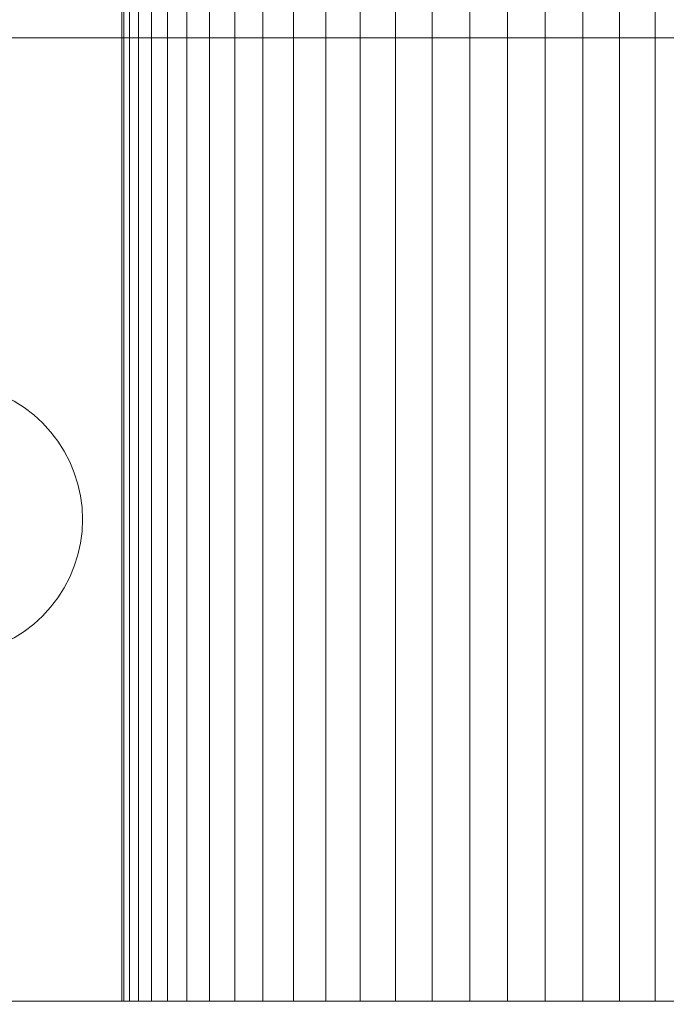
# Model space of a CAD drawing. Header units: inches. Extents: x -412 to -304, y -62 to 18.
# Tile 482 of 656: x -354.389 to -353.97, y -20.077 to -19.439. Entities that reach past the tile are written whole.
import ezdxf

# ---------------------------------------------------------------- set-up
doc = ezdxf.new("R2010")
doc.units = ezdxf.units.IN
doc.header["$LTSCALE"] = 32
doc.header["$MEASUREMENT"] = 0
for name, color, linetype, lineweight in [('Black', 7, 'Continuous', 18), ('Drawing', 7, 'Continuous', 18), ('Metal_Steel', 7, 'Continuous', 5), ('None', 7, 'Continuous', 18), ('SolidLine', 7, 'Continuous', 15), ('Wood_1-H', 7, 'Continuous', 13)]:
    doc.layers.add(name, color=color, linetype=linetype, lineweight=lineweight)

# ---------------------------------------------------------------- blocks, each defined once
blk = doc.blocks.new('Group-20')
at = {"layer": 'Black'}
for points in [[(-34.54794, 16.53613, 28.9791), (34.54794, 16.53613, 28.9791), (34.54794, -16.53613, 28.9791), (-34.54794, -16.53613, 28.9791)], [(-34.54794, 16.53613, 27.70079), (34.54794, 16.53613, 27.70079), (34.54794, -16.53613, 27.70079), (-34.54794, -16.53613, 27.70079)]]:
    blk.add_3dface(points, dxfattribs=at)
at = {"layer": 'Wood_1-H'}
for points in [[(-35.96494, 17.95313, 28.99879), (35.96494, 17.95313, 28.99879), (35.96494, -17.95313, 28.99879), (-35.96494, -17.95313, 28.99879)], [(-35.96494, 17.95313, 28.9791), (35.96494, 17.95313, 28.9791), (35.96494, -17.95313, 28.9791), (-35.96494, -17.95313, 28.9791)]]:
    blk.add_3dface(points, dxfattribs=at)
blk = doc.blocks.new('MpHtAdjTrough-1095 (3D)')
at = {"layer": 'Black'}
for points in [[(-17.3622, 7.15669, -4.03907), (17.3622, 7.15669, -4.03907), (17.3622, 2.59974, -4.03907), (-17.3622, 2.59974, -4.03907)], [(17.3622, 7.15669, -3.97923), (-17.3622, 7.15669, -3.97923), (-17.3622, 2.61996, -3.97923), (17.3622, 2.61996, -3.97923)]]:
    blk.add_3dface(points, dxfattribs=at)
blk = doc.blocks.new('MP-Hardwire (3D)')
at = {"layer": 'Black'}
for points, invisible_edges in [([(5.42778, 0.82644, -1.496), (5.42778, -0.47242, -1.496), (4.12724, -0.47242, -1.496), (4.12724, 0.51184, -1.496)], 10), ([(5.42778, -0.47242, -1.496), (5.42778, 0.82644, -1.496), (5.42778, 0.76766, -0.07874), (5.42778, -0.76778, -0.07874)], 10), ([(5.42778, 0.76766), (-6.89244, -0.27599), (-6.88472, -0.27565)], 9), ([(-6.79748, 0.34873), (-6.89244, -0.27599), (5.42778, 0.76766)], 11), ([(-6.88472, -0.27565), (5.66357, 0.31982), (5.66, 0.32668), (5.42778, 0.76766)], 13), ([(5.42778, 0.76766, -0.07874), (5.66772, -0.31342, -0.07874), (5.66357, -0.31994, -0.07874)], 9), ([(5.67765, -0.3016, -0.07874), (5.42778, 0.76766, -0.07874), (5.65305, 0.34873, -0.07874), (5.65472, 0.34119, -0.07874)], 11), ([(5.42778, 0.76766, -0.07874), (5.65704, -0.33394, -0.07874), (5.65472, -0.34131, -0.07874)], 9), ([(5.66357, -0.31994, -0.07874), (5.66, -0.3268, -0.07874), (5.42778, 0.76766, -0.07874)], 10), ([(5.42778, -0.76778, -0.07874), (5.42778, 0.76766, -0.07874), (5.65305, -0.34885, -0.07874), (5.65204, -0.35651, -0.07874)], 10), ([(5.66, -0.3268, -0.07874), (5.65704, -0.33394, -0.07874), (5.42778, 0.76766, -0.07874)], 10), ([(5.65472, -0.34131, -0.07874), (5.65305, -0.34885, -0.07874), (5.42778, 0.76766, -0.07874)], 10), ([(5.42778, 0.76766, -0.07874), (5.67765, -0.3016, -0.07874), (5.67243, -0.30729, -0.07874)], 9), ([(5.67243, -0.30729, -0.07874), (5.66772, -0.31342, -0.07874), (5.42778, 0.76766, -0.07874)], 10), ([(5.8915, -0.40986), (6.05278, 0.76766), (5.9161, 0.457), (5.91443, 0.44945)], 11), ([(6.05278, 0.76766), (5.8915, -0.40986), (5.89673, -0.41556)], 9), ([(5.89673, -0.41556), (5.90143, -0.42169), (6.05278, 0.76766)], 10), ([(6.05278, 0.76766), (5.90143, -0.42169), (5.90558, -0.42821)], 9), ([(5.90558, -0.42821), (5.90915, -0.43506), (6.05278, 0.76766)], 10), ([(5.90915, -0.43506), (5.91211, -0.4422), (6.05278, 0.76766)], 10), ([(6.05278, 0.76766), (5.91211, -0.4422), (5.91443, -0.44957)], 9), ([(5.91443, -0.44957), (5.9161, -0.45712), (6.05278, 0.76766)], 10), ([(6.05278, 0.76766, -0.07874), (6.05278, -0.76778, -0.07874), (5.9161, 0.457, -0.07874), (5.91711, 0.46466, -0.07874)], 10), ([(6.05278, -0.76778), (6.05278, 0.76766), (5.9161, -0.45712), (5.91711, -0.46478)], 10), ([(5.91443, 0.44945, -0.07874), (5.9161, 0.457, -0.07874), (6.05278, -0.76778, -0.07874)], 10), ([(5.91443, 0.44945), (5.91211, 0.44208), (5.8915, -0.40986)], 10), ([(6.05278, -0.76778, -0.07874), (5.91211, 0.44208, -0.07874), (5.91443, 0.44945, -0.07874)], 9), ([(5.8915, -0.40986), (5.91211, 0.44208), (5.90915, 0.43494)], 9), ([(5.90915, 0.43494, -0.07874), (5.91211, 0.44208, -0.07874), (6.05278, -0.76778, -0.07874)], 10), ([(5.90915, 0.43494), (5.90558, 0.42809), (5.8915, -0.40986)], 10), ([(5.90558, 0.42809, -0.07874), (5.90915, 0.43494, -0.07874), (6.05278, -0.76778, -0.07874)], 10), ([(5.90558, 0.42809), (5.90143, 0.42157), (5.8915, -0.40986)], 10), ([(6.05278, -0.76778, -0.07874), (5.90143, 0.42157, -0.07874), (5.90558, 0.42809, -0.07874)], 9), ([(5.8915, -0.40986), (5.90143, 0.42157), (5.89673, 0.41544)], 9), ([(5.89673, 0.41544, -0.07874), (5.90143, 0.42157, -0.07874), (6.05278, -0.76778, -0.07874)], 10), ([(6.05278, -0.76778, -0.07874), (5.8915, 0.40974, -0.07874), (5.89673, 0.41544, -0.07874)], 9), ([(5.89673, 0.41544), (5.8915, 0.40974), (5.8915, -0.40986)], 10), ([(5.8915, 0.40974, -0.07874), (5.82057, -0.3268, -0.07874), (5.82057, 0.32668, -0.07874), (5.82353, 0.33382, -0.07874)], 11), ([(5.82353, -0.33394, -0.07874), (5.82057, -0.3268, -0.07874), (5.8915, 0.40974, -0.07874)], 10), ([(5.8915, -0.40986), (5.8915, 0.40974), (5.82057, -0.3268), (5.82353, -0.33394)], 11), ([(5.82353, 0.33382), (5.82057, 0.32668), (5.82057, -0.3268), (5.8915, 0.40974)], 14), ([(5.8915, 0.40974, -0.07874), (5.8915, -0.40986, -0.07874), (5.82585, -0.34131, -0.07874), (5.82353, -0.33394, -0.07874)], 11), ([(5.8915, 0.40974, -0.07874), (5.91211, -0.4422, -0.07874), (5.90915, -0.43506, -0.07874)], 9), ([(5.90915, -0.43506, -0.07874), (5.90558, -0.42821, -0.07874), (5.8915, 0.40974, -0.07874)], 10), ([(5.90558, -0.42821, -0.07874), (5.90143, -0.42169, -0.07874), (5.8915, 0.40974, -0.07874)], 10), ([(5.8915, 0.40974, -0.07874), (6.05278, -0.76778, -0.07874), (5.9161, -0.45712, -0.07874), (5.91443, -0.44957, -0.07874)], 11), ([(5.91443, -0.44957, -0.07874), (5.91211, -0.4422, -0.07874), (5.8915, 0.40974, -0.07874)], 10), ([(5.8915, 0.40974, -0.07874), (5.90143, -0.42169, -0.07874), (5.89673, -0.41556, -0.07874)], 9), ([(5.89673, -0.41556, -0.07874), (5.8915, -0.40986, -0.07874), (5.8915, 0.40974, -0.07874)], 10), ([(5.65472, 0.34119, -0.07874), (5.65704, 0.33382, -0.07874), (5.67765, -0.3016, -0.07874)], 10), ([(5.67765, -0.3016, -0.07874), (5.65704, 0.33382, -0.07874), (5.66, 0.32668, -0.07874)], 9), ([(5.66, 0.32668, -0.07874), (5.66357, 0.31982, -0.07874), (5.67765, -0.3016, -0.07874)], 10), ([(5.817, 0.31982, -0.07874), (5.82057, 0.32668, -0.07874), (5.82057, -0.3268, -0.07874)], 10), ([(5.82057, -0.3268), (5.82057, 0.32668), (5.817, 0.31982)], 9), ([(-6.88472, -0.27565), (5.66772, 0.3133), (5.66357, 0.31982)], 9), ([(5.66357, 0.31982, -0.07874), (5.66772, 0.3133, -0.07874), (5.67765, -0.3016, -0.07874)], 10), ([(5.66772, 0.3133), (5.66772, 0.3133, -0.07874), (5.66357, 0.31982, -0.07874), (5.66357, 0.31982)], 5), ([(5.81285, 0.3133, -0.07874), (5.817, 0.31982, -0.07874), (5.82057, -0.3268, -0.07874)], 10), ([(5.817, 0.31982), (5.817, 0.31982, -0.07874), (5.81285, 0.3133, -0.07874), (5.81285, 0.3133)], 5), ([(5.82057, -0.3268), (5.817, 0.31982), (5.81285, 0.3133)], 9), ([(5.67243, 0.30717), (5.66772, 0.3133), (-6.88472, -0.27565)], 10), ([(5.67765, -0.3016, -0.07874), (5.66772, 0.3133, -0.07874), (5.67243, 0.30717, -0.07874)], 9), ([(5.67243, 0.30717), (5.67243, 0.30717, -0.07874), (5.66772, 0.3133, -0.07874), (5.66772, 0.3133)], 5), ([(5.80814, 0.30717, -0.07874), (5.81285, 0.3133, -0.07874), (5.82057, -0.3268, -0.07874)], 10), ([(5.81285, 0.3133), (5.81285, 0.3133, -0.07874), (5.80814, 0.30717, -0.07874), (5.80814, 0.30717)], 5), ([(5.82057, -0.3268), (5.81285, 0.3133), (5.80814, 0.30717)], 9), ([(-6.88472, -0.27565), (-6.87699, -0.27599), (5.67765, 0.30148), (5.67243, 0.30717)], 10), ([(5.67243, 0.30717, -0.07874), (5.67765, 0.30148, -0.07874), (5.67765, -0.3016, -0.07874)], 10), ([(5.67765, 0.30148), (5.67765, 0.30148, -0.07874), (5.67243, 0.30717, -0.07874), (5.67243, 0.30717)], 5), ([(5.82057, -0.3268, -0.07874), (5.80292, 0.30148, -0.07874), (5.80814, 0.30717, -0.07874)], 9), ([(5.80814, 0.30717), (5.80814, 0.30717, -0.07874), (5.80292, 0.30148, -0.07874), (5.80292, 0.30148)], 5), ([(5.80814, 0.30717), (5.80292, 0.30148), (5.82057, -0.3268)], 10), ([(-6.87699, -0.27599), (-6.86933, -0.277), (5.67765, 0.30148)], 10), ([(5.67765, 0.30148), (-6.86933, -0.277), (-6.86179, -0.27867)], 9), ([(5.67765, 0.30148), (-6.86179, -0.27867), (-6.85442, -0.28099)], 9), ([(-6.85442, -0.28099), (-6.84728, -0.28395), (5.67765, 0.30148)], 10), ([(-6.84728, -0.28395), (-6.84042, -0.28752), (5.67765, 0.30148)], 10), ([(5.67765, 0.30148), (-6.84042, -0.28752), (-6.83391, -0.29167)], 9), ([(5.67765, 0.30148), (-6.83391, -0.29167), (-6.82778, -0.29638)], 9), ([(-6.82778, -0.29638), (-6.82208, -0.3016), (5.67765, 0.30148)], 10), ([(5.67765, 0.30148), (-6.82208, -0.3016), (-6.81686, -0.30729)], 9), ([(-6.81686, -0.30729), (-6.81215, -0.31342), (5.67765, 0.30148)], 10), ([(5.67765, 0.30148), (-6.81215, -0.31342), (-6.808, -0.31994)], 9), ([(-6.808, -0.31994), (-6.80443, -0.3268), (5.67765, 0.30148)], 10), ([(-6.80443, -0.3268), (-6.80147, -0.33394), (5.67765, 0.30148)], 10), ([(5.67765, 0.30148), (-6.80147, -0.33394), (-6.79915, -0.34131)], 9), ([(-6.79915, -0.34131), (-6.79748, -0.34885), (5.67765, 0.30148)], 10), ([(5.67765, 0.30148), (-6.79748, -0.34885), (-6.79647, -0.35651)], 9), ([(-6.79647, -0.35651), (-6.79613, -0.36423), (5.67765, 0.30148)], 10), ([(5.68334, 0.29625), (5.67765, 0.30148), (-6.79613, -0.36423), (5.74028, -0.27565)], 14), ([(5.67765, -0.3016, -0.07874), (5.67765, 0.30148, -0.07874), (5.68334, 0.29625, -0.07874)], 9), ([(5.68334, 0.29625), (5.68334, 0.29625, -0.07874), (5.67765, 0.30148, -0.07874), (5.67765, 0.30148)], 5), ([(5.79722, 0.29625, -0.07874), (5.80292, 0.30148, -0.07874), (5.82057, -0.3268, -0.07874)], 10), ([(5.80292, 0.30148), (5.80292, 0.30148, -0.07874), (5.79722, 0.29625, -0.07874), (5.79722, 0.29625)], 5), ([(5.82057, -0.3268), (5.80292, 0.30148), (5.79722, 0.29625)], 9), ([(5.68334, 0.29625, -0.07874), (5.68948, 0.29155, -0.07874), (5.67765, -0.3016, -0.07874)], 10), ([(5.68948, 0.29155), (5.68948, 0.29155, -0.07874), (5.68334, 0.29625, -0.07874), (5.68334, 0.29625)], 5), ([(5.74028, -0.27565), (5.68948, 0.29155), (5.68334, 0.29625)], 9), ([(5.82057, -0.3268, -0.07874), (5.79109, 0.29155, -0.07874), (5.79722, 0.29625, -0.07874)], 9), ([(5.79722, 0.29625), (5.79722, 0.29625, -0.07874), (5.79109, 0.29155, -0.07874), (5.79109, 0.29155)], 5), ([(5.79722, 0.29625), (5.79109, 0.29155), (5.82057, -0.3268)], 10), ([(5.68948, 0.29155, -0.07874), (5.69599, 0.2874, -0.07874), (5.67765, -0.3016, -0.07874)], 10), ([(5.68334, -0.29638, -0.07874), (5.67765, -0.3016, -0.07874), (5.69599, 0.2874, -0.07874)], 10), ([(5.69599, 0.2874, -0.07874), (5.68948, -0.29167, -0.07874), (5.68334, -0.29638, -0.07874)], 9), ([(5.69599, 0.2874), (5.69599, 0.2874, -0.07874), (5.68948, 0.29155, -0.07874), (5.68948, 0.29155)], 5), ([(5.74028, -0.27565), (5.69599, 0.2874), (5.68948, 0.29155)], 9), ([(5.69599, 0.2874, -0.07874), (5.69599, -0.28752, -0.07874), (5.68948, -0.29167, -0.07874)], 9), ([(5.70285, -0.28395, -0.07874), (5.69599, 0.2874, -0.07874), (5.70285, 0.28383, -0.07874)], 9), ([(5.70285, -0.28395, -0.07874), (5.69599, -0.28752, -0.07874), (5.69599, 0.2874, -0.07874)], 10), ([(5.70285, 0.28383), (5.70285, 0.28383, -0.07874), (5.69599, 0.2874, -0.07874), (5.69599, 0.2874)], 5), ([(5.70285, 0.28383), (5.69599, 0.2874), (5.74028, -0.27565)], 10), ([(5.77772, 0.28383, -0.07874), (5.78458, 0.2874, -0.07874), (5.82057, -0.3268, -0.07874)], 10), ([(5.78458, 0.2874), (5.78458, 0.2874, -0.07874), (5.77772, 0.28383, -0.07874), (5.77772, 0.28383)], 5), ([(5.82057, -0.3268), (5.78458, 0.2874), (5.77772, 0.28383)], 9), ([(5.78458, 0.2874, -0.07874), (5.79109, 0.29155, -0.07874), (5.82057, -0.3268, -0.07874)], 10), ([(5.79109, 0.29155), (5.79109, 0.29155, -0.07874), (5.78458, 0.2874, -0.07874), (5.78458, 0.2874)], 5), ([(5.82057, -0.3268), (5.79109, 0.29155), (5.78458, 0.2874)], 9), ([(5.70285, -0.28395, -0.07874), (5.70285, 0.28383, -0.07874), (5.70999, 0.28087, -0.07874)], 9), ([(5.70999, 0.28087), (5.70999, 0.28087, -0.07874), (5.70285, 0.28383, -0.07874), (5.70285, 0.28383)], 5), ([(5.70999, 0.28087), (5.70285, 0.28383), (5.74028, -0.27565)], 10), ([(5.82057, -0.3268, -0.07874), (5.77058, 0.28087, -0.07874), (5.77772, 0.28383, -0.07874)], 9), ([(5.77772, 0.28383), (5.77772, 0.28383, -0.07874), (5.77058, 0.28087, -0.07874), (5.77058, 0.28087)], 5), ([(5.77772, 0.28383), (5.77058, 0.28087), (5.82057, -0.3268)], 10), ([(5.70999, 0.28087, -0.07874), (5.71736, 0.27855, -0.07874), (5.70285, -0.28395, -0.07874)], 10), ([(5.71736, 0.27855, -0.07874), (5.7249, 0.27688, -0.07874), (5.70285, -0.28395, -0.07874)], 10), ([(5.70999, -0.28099, -0.07874), (5.70285, -0.28395, -0.07874), (5.7249, 0.27688, -0.07874)], 10), ([(5.71736, 0.27855), (5.71736, 0.27855, -0.07874), (5.70999, 0.28087, -0.07874), (5.70999, 0.28087)], 5), ([(5.74028, -0.27565), (5.71736, 0.27855), (5.70999, 0.28087)], 9), ([(5.7249, 0.27688, -0.07874), (5.71736, -0.27867, -0.07874), (5.70999, -0.28099, -0.07874)], 9), ([(5.7249, 0.27688), (5.7249, 0.27688, -0.07874), (5.71736, 0.27855, -0.07874), (5.71736, 0.27855)], 5), ([(5.74028, -0.27565), (5.7249, 0.27688), (5.71736, 0.27855)], 9), ([(5.7249, 0.27688, -0.07874), (5.7249, -0.277, -0.07874), (5.71736, -0.27867, -0.07874)], 9), ([(5.7249, -0.277, -0.07874), (5.7249, 0.27688, -0.07874), (5.73256, 0.27587, -0.07874)], 9), ([(5.73256, 0.27587), (5.73256, 0.27587, -0.07874), (5.7249, 0.27688, -0.07874), (5.7249, 0.27688)], 5), ([(5.73256, 0.27587), (5.7249, 0.27688), (5.74028, -0.27565)], 10), ([(5.73256, -0.27599, -0.07874), (5.7249, -0.277, -0.07874), (5.73256, 0.27587, -0.07874)], 10), ([(5.73256, 0.27587, -0.07874), (5.74028, 0.27553, -0.07874), (5.74028, -0.27565, -0.07874), (5.73256, -0.27599, -0.07874)], 10), ([(5.74028, 0.27553), (5.74028, 0.27553, -0.07874), (5.73256, 0.27587, -0.07874), (5.73256, 0.27587)], 5), ([(5.74028, 0.27553), (5.73256, 0.27587), (5.74028, -0.27565)], 10), ([(5.74801, -0.27599, -0.07874), (5.74028, -0.27565, -0.07874), (5.74028, 0.27553, -0.07874), (5.74801, 0.27587, -0.07874)], 10), ([(5.74801, 0.27587), (5.74801, 0.27587, -0.07874), (5.74028, 0.27553, -0.07874), (5.74028, 0.27553)], 5), ([(5.74028, -0.27565), (5.74801, -0.27599), (5.74801, 0.27587), (5.74028, 0.27553)], 10), ([(5.77058, -0.28099, -0.07874), (5.74801, 0.27587, -0.07874), (5.75567, 0.27688, -0.07874)], 9), ([(5.75567, 0.27688), (5.75567, 0.27688, -0.07874), (5.74801, 0.27587, -0.07874), (5.74801, 0.27587)], 5), ([(5.75567, 0.27688), (5.74801, 0.27587), (5.77058, -0.28099)], 10), ([(5.74801, 0.27587, -0.07874), (5.75567, -0.277, -0.07874), (5.74801, -0.27599, -0.07874)], 9), ([(5.74801, 0.27587, -0.07874), (5.77058, -0.28099, -0.07874), (5.76321, -0.27867, -0.07874)], 9), ([(5.76321, -0.27867, -0.07874), (5.75567, -0.277, -0.07874), (5.74801, 0.27587, -0.07874)], 10), ([(5.74801, 0.27587), (5.75567, -0.277), (5.76321, -0.27867)], 9), ([(5.74801, -0.27599), (5.75567, -0.277), (5.74801, 0.27587)], 10), ([(5.76321, -0.27867), (5.77058, -0.28099), (5.74801, 0.27587)], 10), ([(5.77058, -0.28099, -0.07874), (5.75567, 0.27688, -0.07874), (5.76321, 0.27855, -0.07874)], 9), ([(5.76321, 0.27855), (5.76321, 0.27855, -0.07874), (5.75567, 0.27688, -0.07874), (5.75567, 0.27688)], 5), ([(5.76321, 0.27855), (5.75567, 0.27688), (5.77058, -0.28099)], 10), ([(5.76321, 0.27855, -0.07874), (5.77058, 0.28087, -0.07874), (5.77058, -0.28099, -0.07874)], 10), ([(5.77058, 0.28087), (5.77058, 0.28087, -0.07874), (5.76321, 0.27855, -0.07874), (5.76321, 0.27855)], 5), ([(5.77058, -0.28099), (5.77058, 0.28087), (5.76321, 0.27855)], 9), ([(5.77058, 0.28087, -0.07874), (5.80292, -0.3016, -0.07874), (5.79722, -0.29638, -0.07874)], 9), ([(5.77058, 0.28087, -0.07874), (5.81285, -0.31342, -0.07874), (5.80814, -0.30729, -0.07874)], 9), ([(5.77058, 0.28087, -0.07874), (5.79109, -0.29167, -0.07874), (5.78458, -0.28752, -0.07874)], 9), ([(5.80814, -0.30729, -0.07874), (5.80292, -0.3016, -0.07874), (5.77058, 0.28087, -0.07874)], 10), ([(5.77058, 0.28087, -0.07874), (5.82057, -0.3268, -0.07874), (5.817, -0.31994, -0.07874)], 9), ([(5.78458, -0.28752, -0.07874), (5.77772, -0.28395, -0.07874), (5.77058, 0.28087, -0.07874)], 10), ([(5.817, -0.31994, -0.07874), (5.81285, -0.31342, -0.07874), (5.77058, 0.28087, -0.07874)], 10), ([(5.79722, -0.29638, -0.07874), (5.79109, -0.29167, -0.07874), (5.77058, 0.28087, -0.07874)], 10), ([(5.77772, -0.28395, -0.07874), (5.77058, -0.28099, -0.07874), (5.77058, 0.28087, -0.07874)], 10), ([(5.77058, 0.28087), (5.80292, -0.3016), (5.80814, -0.30729)], 9), ([(5.80814, -0.30729), (5.81285, -0.31342), (5.77058, 0.28087)], 10), ([(5.77058, 0.28087), (5.79109, -0.29167), (5.79722, -0.29638)], 9), ([(5.79722, -0.29638), (5.80292, -0.3016), (5.77058, 0.28087)], 10), ([(5.77058, 0.28087), (5.77772, -0.28395), (5.78458, -0.28752)], 9), ([(5.81285, -0.31342), (5.817, -0.31994), (5.77058, 0.28087)], 10), ([(5.77058, 0.28087), (5.77058, -0.28099), (5.77772, -0.28395)], 9), ([(5.78458, -0.28752), (5.79109, -0.29167), (5.77058, 0.28087)], 10), ([(5.817, -0.31994), (5.82057, -0.3268), (5.77058, 0.28087)], 10)]:
    blk.add_3dface(points, dxfattribs=dict(at, invisible_edges=invisible_edges))
blk.add_3dface([(6.05278, -0.76778), (6.05278, -0.76778, -0.07874), (6.05278, 0.76766, -0.07874), (6.05278, 0.76766)], dxfattribs=at)
at = {"layer": 'Metal_Steel'}
for points, invisible_edges in [([(5.42778, 0.24514, -0.43873), (5.42778, 0.24874, -0.463), (5.42778, 0.24994, -0.4875), (5.42778, 0.24514, -0.43873)], 12), ([(5.42778, 0.24994, -0.4875), (5.42778, 0.24874, -0.512), (5.42778, 0.24514, -0.53627), (5.42778, 0.24994, -0.4875)], 12), ([(5.42778, 0.24514, -0.43873), (5.42778, 0.24994, -0.4875), (5.42778, 0.24514, -0.53627), (5.42778, 0.24514, -0.43873)], 15), ([(5.42778, 0.24514, -0.43873), (5.42778, 0.24874, -0.463), (5.42778, 0.24994, -0.4875), (5.42778, 0.24514, -0.43873)], 12), ([(5.42778, 0.24994, -0.4875), (5.42778, 0.24874, -0.512), (5.42778, 0.24514, -0.53627), (5.42778, 0.24994, -0.4875)], 12), ([(5.42778, 0.24514, -0.43873), (5.42778, 0.24994, -0.4875), (5.42778, 0.24514, -0.53627), (5.42778, 0.24514, -0.43873)], 15), ([(5.42778, 0.23091, -0.39183), (5.42778, 0.23917, -0.41493), (5.42778, 0.24514, -0.43873), (5.42778, 0.23091, -0.39183)], 12), ([(5.42778, 0.24514, -0.53627), (5.42778, 0.23917, -0.56007), (5.42778, 0.23091, -0.58317), (5.42778, 0.24514, -0.53627)], 12), ([(5.42778, 0.22042, -0.36965), (5.42778, 0.23091, -0.39183), (5.42778, 0.24514, -0.43873), (5.42778, 0.22042, -0.36965)], 14), ([(5.42778, 0.24514, -0.53627), (5.42778, 0.23091, -0.58317), (5.42778, 0.22042, -0.60535), (5.42778, 0.24514, -0.53627)], 13), ([(5.42778, 0.15854, -0.29425), (5.42778, 0.22042, -0.36965), (5.42778, 0.24514, -0.43873), (5.42778, 0.15854, -0.29425)], 15), ([(5.42778, 0.24514, -0.53627), (5.42778, 0.22042, -0.60535), (5.42778, 0.15854, -0.68075), (5.42778, 0.24514, -0.53627)], 15), ([(5.42778, 0.15854, -0.29425), (5.42778, 0.24514, -0.43873), (5.42778, 0.24514, -0.53627), (5.42778, 0.15854, -0.29425)], 15), ([(5.42778, 0.24514, -0.53627), (5.42778, 0.15854, -0.68075), (5.42778, 0.02444, -0.7363), (5.42778, 0.24514, -0.53627)], 15), ([(5.42778, 0.15854, -0.29425), (5.42778, 0.24514, -0.53627), (5.42778, 0.02444, -0.7363), (5.42778, 0.15854, -0.29425)], 15), ([(5.42778, 0.23091, -0.39183), (5.42778, 0.23917, -0.41493), (5.42778, 0.24514, -0.43873), (5.42778, 0.23091, -0.39183)], 12), ([(5.42778, 0.24514, -0.53627), (5.42778, 0.23917, -0.56007), (5.42778, 0.23091, -0.58317), (5.42778, 0.24514, -0.53627)], 12), ([(5.42778, 0.22042, -0.36965), (5.42778, 0.23091, -0.39183), (5.42778, 0.24514, -0.43873), (5.42778, 0.22042, -0.36965)], 14), ([(5.42778, 0.24514, -0.53627), (5.42778, 0.23091, -0.58317), (5.42778, 0.22042, -0.60535), (5.42778, 0.24514, -0.53627)], 13), ([(5.42778, 0.15854, -0.29425), (5.42778, 0.22042, -0.36965), (5.42778, 0.24514, -0.43873), (5.42778, 0.15854, -0.29425)], 15), ([(5.42778, 0.24514, -0.53627), (5.42778, 0.22042, -0.60535), (5.42778, 0.15854, -0.68075), (5.42778, 0.24514, -0.53627)], 15), ([(5.42778, 0.15854, -0.29425), (5.42778, 0.24514, -0.43873), (5.42778, 0.24514, -0.53627), (5.42778, 0.15854, -0.29425)], 15), ([(5.42778, 0.24514, -0.53627), (5.42778, 0.15854, -0.68075), (5.42778, 0.02444, -0.7363), (5.42778, 0.24514, -0.53627)], 15), ([(5.42778, 0.15854, -0.29425), (5.42778, 0.24514, -0.53627), (5.42778, 0.02444, -0.7363), (5.42778, 0.15854, -0.29425)], 15), ([(5.42778, 0.19319, -0.3289), (5.42778, 0.20781, -0.34861), (5.42778, 0.22042, -0.36965), (5.42778, 0.19319, -0.3289)], 12), ([(5.42778, 0.22042, -0.60535), (5.42778, 0.20781, -0.62639), (5.42778, 0.19319, -0.6461), (5.42778, 0.22042, -0.60535)], 12), ([(5.42778, 0.15854, -0.29425), (5.42778, 0.19319, -0.3289), (5.42778, 0.22042, -0.36965), (5.42778, 0.15854, -0.29425)], 15), ([(5.42778, 0.22042, -0.60535), (5.42778, 0.19319, -0.6461), (5.42778, 0.15854, -0.68075), (5.42778, 0.22042, -0.60535)], 15), ([(5.42778, 0.19319, -0.3289), (5.42778, 0.20781, -0.34861), (5.42778, 0.22042, -0.36965), (5.42778, 0.19319, -0.3289)], 12), ([(5.42778, 0.22042, -0.60535), (5.42778, 0.20781, -0.62639), (5.42778, 0.19319, -0.6461), (5.42778, 0.22042, -0.60535)], 12), ([(5.42778, 0.15854, -0.29425), (5.42778, 0.19319, -0.3289), (5.42778, 0.22042, -0.36965), (5.42778, 0.15854, -0.29425)], 15), ([(5.42778, 0.22042, -0.60535), (5.42778, 0.19319, -0.6461), (5.42778, 0.15854, -0.68075), (5.42778, 0.22042, -0.60535)], 15), ([(5.42778, 0.15854, -0.29425), (5.42778, 0.17672, -0.31072), (5.42778, 0.19319, -0.3289), (5.42778, 0.15854, -0.29425)], 12), ([(5.42778, 0.19319, -0.6461), (5.42778, 0.17672, -0.66428), (5.42778, 0.15854, -0.68075), (5.42778, 0.19319, -0.6461)], 12), ([(5.42778, 0.15854, -0.29425), (5.42778, 0.17672, -0.31072), (5.42778, 0.19319, -0.3289), (5.42778, 0.15854, -0.29425)], 12), ([(5.42778, 0.19319, -0.6461), (5.42778, 0.17672, -0.66428), (5.42778, 0.15854, -0.68075), (5.42778, 0.19319, -0.6461)], 12), ([(5.42778, 0.15854, -0.68075), (5.42778, 0.13883, -0.69537), (5.42778, 0.11779, -0.70798), (5.42778, 0.15854, -0.68075)], 12), ([(5.42778, 0.11779, -0.26702), (5.42778, 0.13883, -0.27963), (5.42778, 0.15854, -0.29425), (5.42778, 0.11779, -0.26702)], 12), ([(5.42778, 0.15854, -0.68075), (5.42778, 0.11779, -0.70798), (5.42778, 0.09561, -0.71847), (5.42778, 0.15854, -0.68075)], 13), ([(5.42778, 0.09561, -0.25653), (5.42778, 0.11779, -0.26702), (5.42778, 0.15854, -0.29425), (5.42778, 0.09561, -0.25653)], 14), ([(5.42778, 0.15854, -0.68075), (5.42778, 0.09561, -0.71847), (5.42778, 0.02444, -0.7363), (5.42778, 0.15854, -0.68075)], 15), ([(5.42778, 0.02444, -0.2387), (5.42778, 0.09561, -0.25653), (5.42778, 0.15854, -0.29425), (5.42778, 0.02444, -0.2387)], 15), ([(5.42778, -0.15866, -0.29425), (5.42778, 0.02444, -0.2387), (5.42778, 0.15854, -0.29425), (5.42778, -0.15866, -0.29425)], 15), ([(5.42778, -0.24526, -0.53627), (5.42778, -0.15866, -0.29425), (5.42778, 0.15854, -0.29425), (5.42778, -0.24526, -0.53627)], 15), ([(5.42778, -0.24526, -0.53627), (5.42778, 0.15854, -0.29425), (5.42778, 0.02444, -0.7363), (5.42778, -0.24526, -0.53627)], 15), ([(5.42778, 0.15854, -0.68075), (5.42778, 0.13883, -0.69537), (5.42778, 0.11779, -0.70798), (5.42778, 0.15854, -0.68075)], 12), ([(5.42778, 0.11779, -0.26702), (5.42778, 0.13883, -0.27963), (5.42778, 0.15854, -0.29425), (5.42778, 0.11779, -0.26702)], 12), ([(5.42778, 0.15854, -0.68075), (5.42778, 0.11779, -0.70798), (5.42778, 0.09561, -0.71847), (5.42778, 0.15854, -0.68075)], 13), ([(5.42778, 0.09561, -0.25653), (5.42778, 0.11779, -0.26702), (5.42778, 0.15854, -0.29425), (5.42778, 0.09561, -0.25653)], 14), ([(5.42778, 0.15854, -0.68075), (5.42778, 0.09561, -0.71847), (5.42778, 0.02444, -0.7363), (5.42778, 0.15854, -0.68075)], 15), ([(5.42778, 0.02444, -0.2387), (5.42778, 0.09561, -0.25653), (5.42778, 0.15854, -0.29425), (5.42778, 0.02444, -0.2387)], 15), ([(5.42778, -0.15866, -0.29425), (5.42778, 0.02444, -0.2387), (5.42778, 0.15854, -0.29425), (5.42778, -0.15866, -0.29425)], 15), ([(5.42778, -0.24526, -0.53627), (5.42778, -0.15866, -0.29425), (5.42778, 0.15854, -0.29425), (5.42778, -0.24526, -0.53627)], 15), ([(5.42778, -0.24526, -0.53627), (5.42778, 0.15854, -0.29425), (5.42778, 0.02444, -0.7363), (5.42778, -0.24526, -0.53627)], 15), ([(5.42778, 0.04871, -0.2423), (5.42778, 0.07251, -0.24826), (5.42778, 0.09561, -0.25653), (5.42778, 0.04871, -0.2423)], 12), ([(5.42778, 0.09561, -0.71847), (5.42778, 0.07251, -0.72674), (5.42778, 0.04871, -0.7327), (5.42778, 0.09561, -0.71847)], 12), ([(5.42778, 0.02444, -0.2387), (5.42778, 0.04871, -0.2423), (5.42778, 0.09561, -0.25653), (5.42778, 0.02444, -0.2387)], 14), ([(5.42778, 0.09561, -0.71847), (5.42778, 0.04871, -0.7327), (5.42778, 0.02444, -0.7363), (5.42778, 0.09561, -0.71847)], 13), ([(5.42778, 0.04871, -0.2423), (5.42778, 0.07251, -0.24826), (5.42778, 0.09561, -0.25653), (5.42778, 0.04871, -0.2423)], 12), ([(5.42778, 0.09561, -0.71847), (5.42778, 0.07251, -0.72674), (5.42778, 0.04871, -0.7327), (5.42778, 0.09561, -0.71847)], 12), ([(5.42778, 0.02444, -0.2387), (5.42778, 0.04871, -0.2423), (5.42778, 0.09561, -0.25653), (5.42778, 0.02444, -0.2387)], 14), ([(5.42778, 0.09561, -0.71847), (5.42778, 0.04871, -0.7327), (5.42778, 0.02444, -0.7363), (5.42778, 0.09561, -0.71847)], 13), ([(5.42778, -0.02456, -0.2387), (5.42778, -0.00006, -0.2375), (5.42778, 0.02444, -0.2387), (5.42778, -0.02456, -0.2387)], 12), ([(5.42778, 0.02444, -0.7363), (5.42778, -0.00006, -0.7375), (5.42778, -0.02456, -0.7363), (5.42778, 0.02444, -0.7363)], 12), ([(5.42778, -0.09573, -0.25653), (5.42778, -0.02456, -0.2387), (5.42778, 0.02444, -0.2387), (5.42778, -0.09573, -0.25653)], 15), ([(5.42778, 0.02444, -0.7363), (5.42778, -0.02456, -0.7363), (5.42778, -0.09573, -0.71847), (5.42778, 0.02444, -0.7363)], 15), ([(5.42778, 0.02444, -0.7363), (5.42778, -0.09573, -0.71847), (5.42778, -0.15866, -0.68075), (5.42778, 0.02444, -0.7363)], 15), ([(5.42778, -0.15866, -0.29425), (5.42778, -0.09573, -0.25653), (5.42778, 0.02444, -0.2387), (5.42778, -0.15866, -0.29425)], 15), ([(5.42778, 0.02444, -0.7363), (5.42778, -0.15866, -0.68075), (5.42778, -0.24526, -0.53627), (5.42778, 0.02444, -0.7363)], 15), ([(5.42778, -0.02456, -0.2387), (5.42778, -0.00006, -0.2375), (5.42778, 0.02444, -0.2387), (5.42778, -0.02456, -0.2387)], 12), ([(5.42778, 0.02444, -0.7363), (5.42778, -0.00006, -0.7375), (5.42778, -0.02456, -0.7363), (5.42778, 0.02444, -0.7363)], 12), ([(5.42778, -0.09573, -0.25653), (5.42778, -0.02456, -0.2387), (5.42778, 0.02444, -0.2387), (5.42778, -0.09573, -0.25653)], 15), ([(5.42778, 0.02444, -0.7363), (5.42778, -0.02456, -0.7363), (5.42778, -0.09573, -0.71847), (5.42778, 0.02444, -0.7363)], 15), ([(5.42778, 0.02444, -0.7363), (5.42778, -0.09573, -0.71847), (5.42778, -0.15866, -0.68075), (5.42778, 0.02444, -0.7363)], 15), ([(5.42778, -0.15866, -0.29425), (5.42778, -0.09573, -0.25653), (5.42778, 0.02444, -0.2387), (5.42778, -0.15866, -0.29425)], 15), ([(5.42778, 0.02444, -0.7363), (5.42778, -0.15866, -0.68075), (5.42778, -0.24526, -0.53627), (5.42778, 0.02444, -0.7363)], 15), ([(5.42778, -0.09573, -0.25653), (5.42778, -0.04883, -0.2423), (5.42778, -0.02456, -0.2387), (5.42778, -0.09573, -0.25653)], 13), ([(5.42778, -0.02456, -0.7363), (5.42778, -0.04883, -0.7327), (5.42778, -0.09573, -0.71847), (5.42778, -0.02456, -0.7363)], 14), ([(5.42778, -0.09573, -0.25653), (5.42778, -0.04883, -0.2423), (5.42778, -0.02456, -0.2387), (5.42778, -0.09573, -0.25653)], 13), ([(5.42778, -0.02456, -0.7363), (5.42778, -0.04883, -0.7327), (5.42778, -0.09573, -0.71847), (5.42778, -0.02456, -0.7363)], 14), ([(5.42778, -0.09573, -0.25653), (5.42778, -0.07263, -0.24826), (5.42778, -0.04883, -0.2423), (5.42778, -0.09573, -0.25653)], 12), ([(5.42778, -0.04883, -0.7327), (5.42778, -0.07263, -0.72674), (5.42778, -0.09573, -0.71847), (5.42778, -0.04883, -0.7327)], 12), ([(5.42778, -0.09573, -0.25653), (5.42778, -0.07263, -0.24826), (5.42778, -0.04883, -0.2423), (5.42778, -0.09573, -0.25653)], 12), ([(5.42778, -0.04883, -0.7327), (5.42778, -0.07263, -0.72674), (5.42778, -0.09573, -0.71847), (5.42778, -0.04883, -0.7327)], 12), ([(5.42778, -0.09573, -0.71847), (5.42778, -0.11791, -0.70798), (5.42778, -0.15866, -0.68075), (5.42778, -0.09573, -0.71847)], 14), ([(5.42778, -0.15866, -0.29425), (5.42778, -0.11791, -0.26702), (5.42778, -0.09573, -0.25653), (5.42778, -0.15866, -0.29425)], 13), ([(5.42778, -0.09573, -0.71847), (5.42778, -0.11791, -0.70798), (5.42778, -0.15866, -0.68075), (5.42778, -0.09573, -0.71847)], 14), ([(5.42778, -0.15866, -0.29425), (5.42778, -0.11791, -0.26702), (5.42778, -0.09573, -0.25653), (5.42778, -0.15866, -0.29425)], 13)]:
    blk.add_3dface(points, dxfattribs=dict(at, invisible_edges=invisible_edges))
for points in [[(14.42778, 0.24994, -0.4875), (5.42778, 0.24994, -0.4875), (5.42778, 0.24874, -0.463), (14.42778, 0.24874, -0.463)], [(14.42778, 0.24874, -0.512), (5.42778, 0.24874, -0.512), (5.42778, 0.24994, -0.4875), (14.42778, 0.24994, -0.4875)], [(14.42778, 0.24994, -0.4875), (5.42778, 0.24994, -0.4875), (5.42778, 0.24874, -0.463), (14.42778, 0.24874, -0.463)], [(14.42778, 0.24874, -0.512), (5.42778, 0.24874, -0.512), (5.42778, 0.24994, -0.4875), (14.42778, 0.24994, -0.4875)], [(14.42778, 0.24874, -0.463), (5.42778, 0.24874, -0.463), (5.42778, 0.24514, -0.43873), (14.42778, 0.24514, -0.43873)], [(14.42778, 0.24514, -0.53627), (5.42778, 0.24514, -0.53627), (5.42778, 0.24874, -0.512), (14.42778, 0.24874, -0.512)], [(14.42778, 0.24874, -0.463), (5.42778, 0.24874, -0.463), (5.42778, 0.24514, -0.43873), (14.42778, 0.24514, -0.43873)], [(14.42778, 0.24514, -0.53627), (5.42778, 0.24514, -0.53627), (5.42778, 0.24874, -0.512), (14.42778, 0.24874, -0.512)], [(14.42778, 0.24514, -0.43873), (5.42778, 0.24514, -0.43873), (5.42778, 0.23917, -0.41493), (14.42778, 0.23917, -0.41493)], [(14.42778, 0.23917, -0.56007), (5.42778, 0.23917, -0.56007), (5.42778, 0.24514, -0.53627), (14.42778, 0.24514, -0.53627)], [(14.42778, 0.24514, -0.43873), (5.42778, 0.24514, -0.43873), (5.42778, 0.23917, -0.41493), (14.42778, 0.23917, -0.41493)], [(14.42778, 0.23917, -0.56007), (5.42778, 0.23917, -0.56007), (5.42778, 0.24514, -0.53627), (14.42778, 0.24514, -0.53627)], [(14.42778, 0.23917, -0.41493), (5.42778, 0.23917, -0.41493), (5.42778, 0.23091, -0.39183), (14.42778, 0.23091, -0.39183)], [(14.42778, 0.23091, -0.58317), (5.42778, 0.23091, -0.58317), (5.42778, 0.23917, -0.56007), (14.42778, 0.23917, -0.56007)], [(14.42778, 0.23917, -0.41493), (5.42778, 0.23917, -0.41493), (5.42778, 0.23091, -0.39183), (14.42778, 0.23091, -0.39183)], [(14.42778, 0.23091, -0.58317), (5.42778, 0.23091, -0.58317), (5.42778, 0.23917, -0.56007), (14.42778, 0.23917, -0.56007)], [(14.42778, 0.23091, -0.39183), (5.42778, 0.23091, -0.39183), (5.42778, 0.22042, -0.36965), (14.42778, 0.22042, -0.36965)], [(14.42778, 0.22042, -0.60535), (5.42778, 0.22042, -0.60535), (5.42778, 0.23091, -0.58317), (14.42778, 0.23091, -0.58317)], [(14.42778, 0.23091, -0.39183), (5.42778, 0.23091, -0.39183), (5.42778, 0.22042, -0.36965), (14.42778, 0.22042, -0.36965)], [(14.42778, 0.22042, -0.60535), (5.42778, 0.22042, -0.60535), (5.42778, 0.23091, -0.58317), (14.42778, 0.23091, -0.58317)], [(14.42778, 0.22042, -0.36965), (5.42778, 0.22042, -0.36965), (5.42778, 0.20781, -0.34861), (14.42778, 0.20781, -0.34861)], [(14.42778, 0.20781, -0.62639), (5.42778, 0.20781, -0.62639), (5.42778, 0.22042, -0.60535), (14.42778, 0.22042, -0.60535)], [(14.42778, 0.22042, -0.36965), (5.42778, 0.22042, -0.36965), (5.42778, 0.20781, -0.34861), (14.42778, 0.20781, -0.34861)], [(14.42778, 0.20781, -0.62639), (5.42778, 0.20781, -0.62639), (5.42778, 0.22042, -0.60535), (14.42778, 0.22042, -0.60535)], [(14.42778, 0.20781, -0.34861), (5.42778, 0.20781, -0.34861), (5.42778, 0.19319, -0.3289), (14.42778, 0.19319, -0.3289)], [(14.42778, 0.19319, -0.6461), (5.42778, 0.19319, -0.6461), (5.42778, 0.20781, -0.62639), (14.42778, 0.20781, -0.62639)], [(14.42778, 0.20781, -0.34861), (5.42778, 0.20781, -0.34861), (5.42778, 0.19319, -0.3289), (14.42778, 0.19319, -0.3289)], [(14.42778, 0.19319, -0.6461), (5.42778, 0.19319, -0.6461), (5.42778, 0.20781, -0.62639), (14.42778, 0.20781, -0.62639)], [(14.42778, 0.19319, -0.3289), (5.42778, 0.19319, -0.3289), (5.42778, 0.17672, -0.31072), (14.42778, 0.17672, -0.31072)], [(14.42778, 0.17672, -0.66428), (5.42778, 0.17672, -0.66428), (5.42778, 0.19319, -0.6461), (14.42778, 0.19319, -0.6461)], [(14.42778, 0.19319, -0.3289), (5.42778, 0.19319, -0.3289), (5.42778, 0.17672, -0.31072), (14.42778, 0.17672, -0.31072)], [(14.42778, 0.17672, -0.66428), (5.42778, 0.17672, -0.66428), (5.42778, 0.19319, -0.6461), (14.42778, 0.19319, -0.6461)], [(14.42778, 0.17672, -0.31072), (5.42778, 0.17672, -0.31072), (5.42778, 0.15854, -0.29425), (14.42778, 0.15854, -0.29425)], [(14.42778, 0.15854, -0.68075), (5.42778, 0.15854, -0.68075), (5.42778, 0.17672, -0.66428), (14.42778, 0.17672, -0.66428)], [(14.42778, 0.17672, -0.31072), (5.42778, 0.17672, -0.31072), (5.42778, 0.15854, -0.29425), (14.42778, 0.15854, -0.29425)], [(14.42778, 0.15854, -0.68075), (5.42778, 0.15854, -0.68075), (5.42778, 0.17672, -0.66428), (14.42778, 0.17672, -0.66428)], [(14.42778, 0.15854, -0.29425), (5.42778, 0.15854, -0.29425), (5.42778, 0.13883, -0.27963), (14.42778, 0.13883, -0.27963)], [(14.42778, 0.13883, -0.69537), (5.42778, 0.13883, -0.69537), (5.42778, 0.15854, -0.68075), (14.42778, 0.15854, -0.68075)], [(14.42778, 0.15854, -0.29425), (5.42778, 0.15854, -0.29425), (5.42778, 0.13883, -0.27963), (14.42778, 0.13883, -0.27963)], [(14.42778, 0.13883, -0.69537), (5.42778, 0.13883, -0.69537), (5.42778, 0.15854, -0.68075), (14.42778, 0.15854, -0.68075)], [(14.42778, 0.13883, -0.27963), (5.42778, 0.13883, -0.27963), (5.42778, 0.11779, -0.26702), (14.42778, 0.11779, -0.26702)], [(14.42778, 0.11779, -0.70798), (5.42778, 0.11779, -0.70798), (5.42778, 0.13883, -0.69537), (14.42778, 0.13883, -0.69537)], [(14.42778, 0.13883, -0.27963), (5.42778, 0.13883, -0.27963), (5.42778, 0.11779, -0.26702), (14.42778, 0.11779, -0.26702)], [(14.42778, 0.11779, -0.70798), (5.42778, 0.11779, -0.70798), (5.42778, 0.13883, -0.69537), (14.42778, 0.13883, -0.69537)], [(14.42778, 0.11779, -0.26702), (5.42778, 0.11779, -0.26702), (5.42778, 0.09561, -0.25653), (14.42778, 0.09561, -0.25653)], [(14.42778, 0.09561, -0.71847), (5.42778, 0.09561, -0.71847), (5.42778, 0.11779, -0.70798), (14.42778, 0.11779, -0.70798)], [(14.42778, 0.11779, -0.26702), (5.42778, 0.11779, -0.26702), (5.42778, 0.09561, -0.25653), (14.42778, 0.09561, -0.25653)], [(14.42778, 0.09561, -0.71847), (5.42778, 0.09561, -0.71847), (5.42778, 0.11779, -0.70798), (14.42778, 0.11779, -0.70798)], [(14.42778, 0.09561, -0.25653), (5.42778, 0.09561, -0.25653), (5.42778, 0.07251, -0.24826), (14.42778, 0.07251, -0.24826)], [(14.42778, 0.07251, -0.72674), (5.42778, 0.07251, -0.72674), (5.42778, 0.09561, -0.71847), (14.42778, 0.09561, -0.71847)], [(14.42778, 0.09561, -0.25653), (5.42778, 0.09561, -0.25653), (5.42778, 0.07251, -0.24826), (14.42778, 0.07251, -0.24826)], [(14.42778, 0.07251, -0.72674), (5.42778, 0.07251, -0.72674), (5.42778, 0.09561, -0.71847), (14.42778, 0.09561, -0.71847)], [(14.42778, 0.07251, -0.24826), (5.42778, 0.07251, -0.24826), (5.42778, 0.04871, -0.2423), (14.42778, 0.04871, -0.2423)], [(14.42778, 0.04871, -0.7327), (5.42778, 0.04871, -0.7327), (5.42778, 0.07251, -0.72674), (14.42778, 0.07251, -0.72674)], [(14.42778, 0.07251, -0.24826), (5.42778, 0.07251, -0.24826), (5.42778, 0.04871, -0.2423), (14.42778, 0.04871, -0.2423)], [(14.42778, 0.04871, -0.7327), (5.42778, 0.04871, -0.7327), (5.42778, 0.07251, -0.72674), (14.42778, 0.07251, -0.72674)], [(14.42778, 0.04871, -0.2423), (5.42778, 0.04871, -0.2423), (5.42778, 0.02444, -0.2387), (14.42778, 0.02444, -0.2387)], [(14.42778, 0.02444, -0.7363), (5.42778, 0.02444, -0.7363), (5.42778, 0.04871, -0.7327), (14.42778, 0.04871, -0.7327)], [(14.42778, 0.04871, -0.2423), (5.42778, 0.04871, -0.2423), (5.42778, 0.02444, -0.2387), (14.42778, 0.02444, -0.2387)], [(14.42778, 0.02444, -0.7363), (5.42778, 0.02444, -0.7363), (5.42778, 0.04871, -0.7327), (14.42778, 0.04871, -0.7327)], [(14.42778, 0.02444, -0.2387), (5.42778, 0.02444, -0.2387), (5.42778, -0.00006, -0.2375), (14.42778, -0.00006, -0.2375)], [(14.42778, -0.00006, -0.7375), (5.42778, -0.00006, -0.7375), (5.42778, 0.02444, -0.7363), (14.42778, 0.02444, -0.7363)], [(14.42778, 0.02444, -0.2387), (5.42778, 0.02444, -0.2387), (5.42778, -0.00006, -0.2375), (14.42778, -0.00006, -0.2375)], [(14.42778, -0.00006, -0.7375), (5.42778, -0.00006, -0.7375), (5.42778, 0.02444, -0.7363), (14.42778, 0.02444, -0.7363)], [(14.42778, -0.02456, -0.7363), (5.42778, -0.02456, -0.7363), (5.42778, -0.00006, -0.7375), (14.42778, -0.00006, -0.7375)], [(14.42778, -0.00006, -0.2375), (5.42778, -0.00006, -0.2375), (5.42778, -0.02456, -0.2387), (14.42778, -0.02456, -0.2387)], [(14.42778, -0.02456, -0.7363), (5.42778, -0.02456, -0.7363), (5.42778, -0.00006, -0.7375), (14.42778, -0.00006, -0.7375)], [(14.42778, -0.00006, -0.2375), (5.42778, -0.00006, -0.2375), (5.42778, -0.02456, -0.2387), (14.42778, -0.02456, -0.2387)], [(14.42778, -0.04883, -0.7327), (5.42778, -0.04883, -0.7327), (5.42778, -0.02456, -0.7363), (14.42778, -0.02456, -0.7363)], [(14.42778, -0.02456, -0.2387), (5.42778, -0.02456, -0.2387), (5.42778, -0.04883, -0.2423), (14.42778, -0.04883, -0.2423)], [(14.42778, -0.04883, -0.7327), (5.42778, -0.04883, -0.7327), (5.42778, -0.02456, -0.7363), (14.42778, -0.02456, -0.7363)], [(14.42778, -0.02456, -0.2387), (5.42778, -0.02456, -0.2387), (5.42778, -0.04883, -0.2423), (14.42778, -0.04883, -0.2423)], [(14.42778, -0.07263, -0.72674), (5.42778, -0.07263, -0.72674), (5.42778, -0.04883, -0.7327), (14.42778, -0.04883, -0.7327)], [(14.42778, -0.04883, -0.2423), (5.42778, -0.04883, -0.2423), (5.42778, -0.07263, -0.24826), (14.42778, -0.07263, -0.24826)], [(14.42778, -0.07263, -0.72674), (5.42778, -0.07263, -0.72674), (5.42778, -0.04883, -0.7327), (14.42778, -0.04883, -0.7327)], [(14.42778, -0.04883, -0.2423), (5.42778, -0.04883, -0.2423), (5.42778, -0.07263, -0.24826), (14.42778, -0.07263, -0.24826)], [(14.42778, -0.09573, -0.71847), (5.42778, -0.09573, -0.71847), (5.42778, -0.07263, -0.72674), (14.42778, -0.07263, -0.72674)], [(14.42778, -0.07263, -0.24826), (5.42778, -0.07263, -0.24826), (5.42778, -0.09573, -0.25653), (14.42778, -0.09573, -0.25653)], [(14.42778, -0.09573, -0.71847), (5.42778, -0.09573, -0.71847), (5.42778, -0.07263, -0.72674), (14.42778, -0.07263, -0.72674)], [(14.42778, -0.07263, -0.24826), (5.42778, -0.07263, -0.24826), (5.42778, -0.09573, -0.25653), (14.42778, -0.09573, -0.25653)], [(14.42778, -0.11791, -0.70798), (5.42778, -0.11791, -0.70798), (5.42778, -0.09573, -0.71847), (14.42778, -0.09573, -0.71847)], [(14.42778, -0.09573, -0.25653), (5.42778, -0.09573, -0.25653), (5.42778, -0.11791, -0.26702), (14.42778, -0.11791, -0.26702)], [(14.42778, -0.11791, -0.70798), (5.42778, -0.11791, -0.70798), (5.42778, -0.09573, -0.71847), (14.42778, -0.09573, -0.71847)], [(14.42778, -0.09573, -0.25653), (5.42778, -0.09573, -0.25653), (5.42778, -0.11791, -0.26702), (14.42778, -0.11791, -0.26702)]]:
    blk.add_3dface(points, dxfattribs=at)
blk = doc.blocks.new('Group-23')
at = {"layer": 'None'}
blk.add_blockref('Group-20', (0, 0), dxfattribs=at)
at = {"layer": 'SolidLine', "color": 7}
blk.add_blockref('MpHtAdjTrough-1095 (3D)', (0, 0, 27.70079), dxfattribs=at)
at = {"layer": 'SolidLine', "color": 7, "rotation": 180}
blk.add_blockref('MP-Hardwire (3D)', (0, 4, 27.70079), dxfattribs=at)
blk = doc.blocks.new('MP Ht Adju Rect Table (3D)')
at = {"layer": 'None'}
blk.add_blockref('Group-23', (0, 0), dxfattribs=at)
at = {"layer": 'Drawing', "color": 0, "flags": 1}
for tag in ['Tag', 'Catalog', 'Option1', 'Option2', 'Option3', 'Option4', 'Option5', 'Option6', 'Option7', 'Option8', 'Option9', 'Option10', 'Option11', 'Option12', 'Custom', 'FinishGroup', 'Discount', 'Item2', 'Item3', 'Item6', 'Item9', 'Item10', 'Item12', 'Item13', 'Item16', 'Item19', 'Item20', 'Item21', 'Item22', 'Item23', 'Item24', 'Item25', 'Item8', 'Item18', 'Item1', 'Item4', 'Item5', 'Item7', 'Item11', 'Item14', 'Item15', 'Item17']:
    blk.add_attdef(tag, (-16.60664, -46.53056), '', height=0.00709, dxfattribs=at)

msp = doc.modelspace()

# ---------------------------------------------------------------- block references
at = {"layer": 'Drawing', "rotation": 270}
msp.add_blockref('MP Ht Adju Rect Table (3D)', (-358.07283, -25.50309), dxfattribs=at)

doc.saveas('drawing.dxf')
